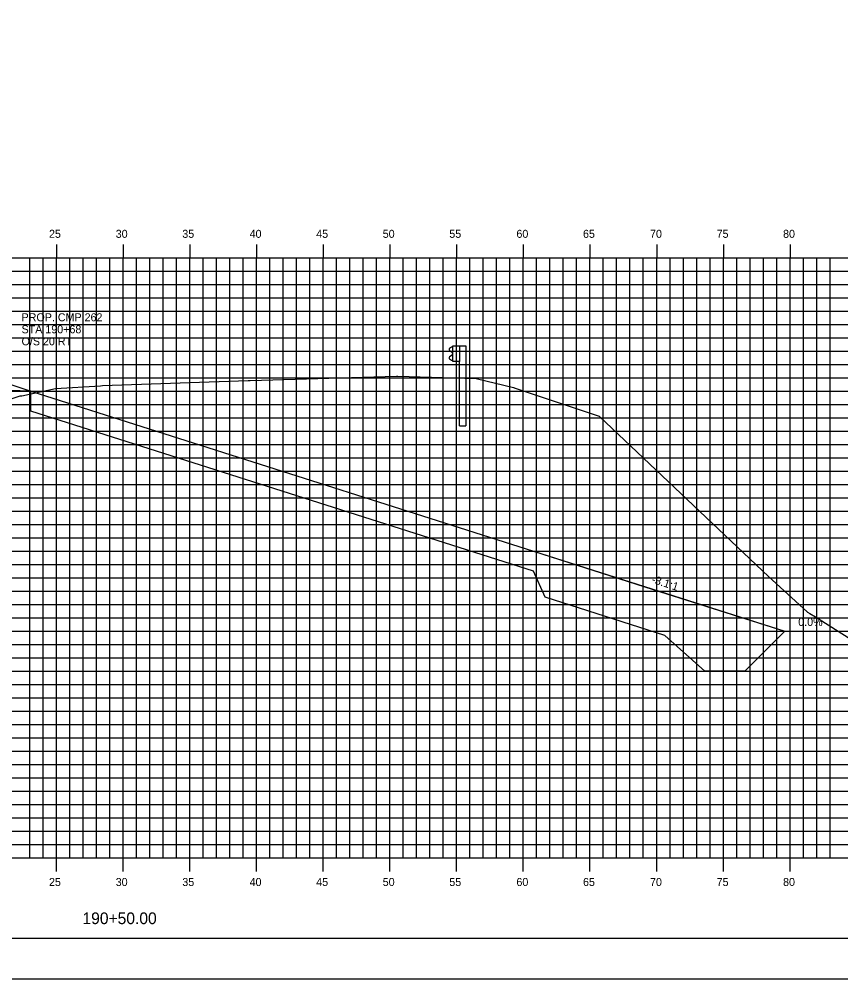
# Model space of a CAD drawing. Extents: x 850598 to 870284, y 366541 to 366651.
# Drawn here: x 861982.7 to 862044.3, y 366541.2 to 366613.1 of the extents above; entities that cross this region are included whole.
import ezdxf

# ---------------------------------------------------------------- set-up
doc = ezdxf.new("R2010")
doc.units = 0
for name, color, linetype in [('ANNOTATION', 7, 'Continuous'), ('BORDER', 7, 'Continuous'), ('D_Drainage_RipRap', 7, 'Continuous'), ('D_Roadway_Centerline', 7, 'Continuous'), ('D_Roadway_SlopeLines', 7, 'Continuous'), ('D_Roadway_SubGrade', 7, 'Continuous'), ('H_V ANNOTATION', 7, 'Continuous'), ('MAJOR', 7, 'Continuous'), ('MINOR', 7, 'Continuous'), ('PLOT BOUNDARY', 7, 'Continuous'), ('S_Guardrail_Beam', 7, 'Continuous'), ('S_Roadway_Centerline', 7, 'Continuous'), ('S_Utilities_Pole_Joint', 7, 'Continuous')]:
    doc.layers.add(name, color=color, linetype=linetype)

msp = doc.modelspace()

# ---------------------------------------------------------------- linework, layer by layer
at = {"layer": 'BORDER'}
msp.add_line((861915.481, 366544.225), (862075.481, 366544.225), dxfattribs=at)
at = {"layer": 'D_Drainage_RipRap'}
msp.add_lwpolyline([(862021.252, 366573.225), (862030.225, 366570.367), (862040.087, 366567.225), (862037.087, 366564.225), (862034.087, 366564.225), (862031.087, 366566.917), (862022.114, 366569.775), (862021.252, 366571.725), (861983.56, 366583.732), (861983.56, 366585.232)], close=True, dxfattribs=at)
at = {"layer": 'D_Roadway_Centerline'}
msp.add_lwpolyline([(861934.694, 366583.165), (861935.481, 366583.427), (861939.283, 366584.695), (861945.481, 366586.761), (861949.481, 366587.001), (861960.481, 366587.331), (861971.481, 366587.595), (861975.481, 366587.371), (861977.481, 366587.259), (861983.56, 366585.232), (862021.252, 366573.225), (862030.225, 366570.367), (862040.087, 366567.225), (862044.087, 366567.225)], dxfattribs=at)
at = {"layer": 'D_Roadway_SlopeLines'}
msp.add_lwpolyline([(861983.56, 366585.232), (862040.087, 366567.225), (862040.087, 366567.225)], dxfattribs=at)
at = {"layer": 'D_Roadway_SubGrade'}
msp.add_lwpolyline([(861971.481, 366587.095), (861972.481, 366587.039), (861972.481, 366587.289), (861977.481, 366587.009), (861977.481, 366587.259), (861983.56, 366585.232), (861971.481, 366585.595)], close=True, dxfattribs=at)
at = {"layer": 'MAJOR'}
for p, q in [((861985.481, 366596.227), (861985.481, 366595.225)), ((861985.481, 366596.227), (861985.481, 366595.225)), ((861990.481, 366596.227), (861990.481, 366595.225)), ((861990.481, 366596.227), (861990.481, 366595.225)), ((861995.481, 366596.227), (861995.481, 366595.225)), ((861995.481, 366596.227), (861995.481, 366595.225)), ((862000.481, 366596.227), (862000.481, 366595.225)), ((862000.481, 366596.227), (862000.481, 366595.225)), ((862005.481, 366596.227), (862005.481, 366595.225)), ((862005.481, 366596.227), (862005.481, 366595.225)), ((862010.481, 366596.227), (862010.481, 366595.225)), ((862010.481, 366596.227), (862010.481, 366595.225)), ((862015.481, 366596.227), (862015.481, 366595.225)), ((862015.481, 366596.227), (862015.481, 366595.225)), ((862020.481, 366596.227), (862020.481, 366595.225)), ((862020.481, 366596.227), (862020.481, 366595.225)), ((862025.481, 366596.227), (862025.481, 366595.225)), ((862025.481, 366596.227), (862025.481, 366595.225)), ((862030.481, 366596.227), (862030.481, 366595.225)), ((862030.481, 366596.227), (862030.481, 366595.225)), ((862035.481, 366596.227), (862035.481, 366595.225)), ((862035.481, 366596.227), (862035.481, 366595.225)), ((862040.481, 366596.227), (862040.481, 366595.225)), ((862040.481, 366596.227), (862040.481, 366595.225)), ((861920.481, 366595.225), (862060.481, 366595.225)), ((861920.481, 366595.225), (862060.481, 366595.225)), ((861920.481, 366595.225), (862060.481, 366595.225)), ((861920.481, 366595.225), (862060.481, 366595.225)), ((861985.481, 366550.225), (861985.481, 366595.225)), ((861985.481, 366550.225), (861985.481, 366595.225)), ((861990.481, 366550.225), (861990.481, 366595.225)), ((861990.481, 366550.225), (861990.481, 366595.225)), ((861995.481, 366550.225), (861995.481, 366595.225)), ((861995.481, 366550.225), (861995.481, 366595.225)), ((862000.481, 366550.225), (862000.481, 366595.225)), ((862000.481, 366550.225), (862000.481, 366595.225)), ((862005.481, 366550.225), (862005.481, 366595.225)), ((862005.481, 366550.225), (862005.481, 366595.225)), ((862010.481, 366550.225), (862010.481, 366595.225)), ((862010.481, 366550.225), (862010.481, 366595.225)), ((862015.481, 366550.225), (862015.481, 366595.225)), ((862015.481, 366550.225), (862015.481, 366595.225)), ((862020.481, 366550.225), (862020.481, 366595.225)), ((862020.481, 366550.225), (862020.481, 366595.225)), ((862025.481, 366550.225), (862025.481, 366595.225)), ((862025.481, 366550.225), (862025.481, 366595.225)), ((862030.481, 366550.225), (862030.481, 366595.225)), ((862030.481, 366550.225), (862030.481, 366595.225)), ((862035.481, 366550.225), (862035.481, 366595.225)), ((862035.481, 366550.225), (862035.481, 366595.225)), ((862040.481, 366550.225), (862040.481, 366595.225)), ((862040.481, 366550.225), (862040.481, 366595.225)), ((861920.481, 366590.225), (862060.481, 366590.225)), ((861920.481, 366590.225), (862060.481, 366590.225)), ((861920.481, 366585.225), (862060.481, 366585.225)), ((861920.481, 366585.225), (862060.481, 366585.225)), ((861920.481, 366580.225), (862060.481, 366580.225)), ((861920.481, 366580.225), (862060.481, 366580.225)), ((861920.481, 366575.225), (862060.481, 366575.225)), ((861920.481, 366575.225), (862060.481, 366575.225)), ((861920.481, 366570.225), (862060.481, 366570.225)), ((861920.481, 366570.225), (862060.481, 366570.225)), ((861920.481, 366565.225), (862060.481, 366565.225)), ((861920.481, 366565.225), (862060.481, 366565.225)), ((861920.481, 366560.225), (862060.481, 366560.225)), ((861920.481, 366560.225), (862060.481, 366560.225)), ((861920.481, 366555.225), (862060.481, 366555.225)), ((861920.481, 366555.225), (862060.481, 366555.225)), ((861920.481, 366550.225), (862060.481, 366550.225)), ((861920.481, 366550.225), (862060.481, 366550.225)), ((861920.481, 366550.225), (862060.481, 366550.225)), ((861920.481, 366550.225), (862060.481, 366550.225)), ((861985.481, 366549.223), (861985.481, 366550.225)), ((861985.481, 366549.223), (861985.481, 366550.225)), ((861990.481, 366549.223), (861990.481, 366550.225)), ((861990.481, 366549.223), (861990.481, 366550.225)), ((861995.481, 366549.223), (861995.481, 366550.225)), ((861995.481, 366549.223), (861995.481, 366550.225)), ((862000.481, 366549.223), (862000.481, 366550.225)), ((862000.481, 366549.223), (862000.481, 366550.225)), ((862005.481, 366549.223), (862005.481, 366550.225)), ((862005.481, 366549.223), (862005.481, 366550.225)), ((862010.481, 366549.223), (862010.481, 366550.225)), ((862010.481, 366549.223), (862010.481, 366550.225)), ((862015.481, 366549.223), (862015.481, 366550.225)), ((862015.481, 366549.223), (862015.481, 366550.225)), ((862020.481, 366549.223), (862020.481, 366550.225)), ((862020.481, 366549.223), (862020.481, 366550.225)), ((862025.481, 366549.223), (862025.481, 366550.225)), ((862025.481, 366549.223), (862025.481, 366550.225)), ((862030.481, 366549.223), (862030.481, 366550.225)), ((862030.481, 366549.223), (862030.481, 366550.225)), ((862035.481, 366549.223), (862035.481, 366550.225)), ((862035.481, 366549.223), (862035.481, 366550.225)), ((862040.481, 366549.223), (862040.481, 366550.225)), ((862040.481, 366549.223), (862040.481, 366550.225))]:
    msp.add_line(p, q, dxfattribs=at)
at = {"layer": 'MINOR'}
for p, q in [((861983.481, 366550.225), (861983.481, 366595.225)), ((861983.481, 366550.225), (861983.481, 366595.225)), ((861984.481, 366550.225), (861984.481, 366595.225)), ((861984.481, 366550.225), (861984.481, 366595.225)), ((861986.481, 366550.225), (861986.481, 366595.225)), ((861986.481, 366550.225), (861986.481, 366595.225)), ((861987.481, 366550.225), (861987.481, 366595.225)), ((861987.481, 366550.225), (861987.481, 366595.225)), ((861988.481, 366550.225), (861988.481, 366595.225)), ((861988.481, 366550.225), (861988.481, 366595.225)), ((861989.481, 366550.225), (861989.481, 366595.225)), ((861989.481, 366550.225), (861989.481, 366595.225)), ((861991.481, 366550.225), (861991.481, 366595.225)), ((861991.481, 366550.225), (861991.481, 366595.225)), ((861992.481, 366550.225), (861992.481, 366595.225)), ((861992.481, 366550.225), (861992.481, 366595.225)), ((861993.481, 366550.225), (861993.481, 366595.225)), ((861993.481, 366550.225), (861993.481, 366595.225)), ((861994.481, 366550.225), (861994.481, 366595.225)), ((861994.481, 366550.225), (861994.481, 366595.225)), ((861996.481, 366550.225), (861996.481, 366595.225)), ((861996.481, 366550.225), (861996.481, 366595.225)), ((861997.481, 366550.225), (861997.481, 366595.225)), ((861997.481, 366550.225), (861997.481, 366595.225)), ((861998.481, 366550.225), (861998.481, 366595.225)), ((861998.481, 366550.225), (861998.481, 366595.225)), ((861999.481, 366550.225), (861999.481, 366595.225)), ((861999.481, 366550.225), (861999.481, 366595.225)), ((862001.481, 366550.225), (862001.481, 366595.225)), ((862001.481, 366550.225), (862001.481, 366595.225)), ((862002.481, 366550.225), (862002.481, 366595.225)), ((862002.481, 366550.225), (862002.481, 366595.225)), ((862003.481, 366550.225), (862003.481, 366595.225)), ((862003.481, 366550.225), (862003.481, 366595.225)), ((862004.481, 366550.225), (862004.481, 366595.225)), ((862004.481, 366550.225), (862004.481, 366595.225)), ((862006.481, 366550.225), (862006.481, 366595.225)), ((862006.481, 366550.225), (862006.481, 366595.225)), ((862007.481, 366550.225), (862007.481, 366595.225)), ((862007.481, 366550.225), (862007.481, 366595.225)), ((862008.481, 366550.225), (862008.481, 366595.225)), ((862008.481, 366550.225), (862008.481, 366595.225)), ((862009.481, 366550.225), (862009.481, 366595.225)), ((862009.481, 366550.225), (862009.481, 366595.225)), ((862011.481, 366550.225), (862011.481, 366595.225)), ((862011.481, 366550.225), (862011.481, 366595.225)), ((862012.481, 366550.225), (862012.481, 366595.225)), ((862012.481, 366550.225), (862012.481, 366595.225)), ((862013.481, 366550.225), (862013.481, 366595.225)), ((862013.481, 366550.225), (862013.481, 366595.225)), ((862014.481, 366550.225), (862014.481, 366595.225)), ((862014.481, 366550.225), (862014.481, 366595.225)), ((862016.481, 366550.225), (862016.481, 366595.225)), ((862016.481, 366550.225), (862016.481, 366595.225)), ((862017.481, 366550.225), (862017.481, 366595.225)), ((862017.481, 366550.225), (862017.481, 366595.225)), ((862018.481, 366550.225), (862018.481, 366595.225)), ((862018.481, 366550.225), (862018.481, 366595.225)), ((862019.481, 366550.225), (862019.481, 366595.225)), ((862019.481, 366550.225), (862019.481, 366595.225)), ((862021.481, 366550.225), (862021.481, 366595.225)), ((862021.481, 366550.225), (862021.481, 366595.225)), ((862022.481, 366550.225), (862022.481, 366595.225)), ((862022.481, 366550.225), (862022.481, 366595.225)), ((862023.481, 366550.225), (862023.481, 366595.225)), ((862023.481, 366550.225), (862023.481, 366595.225)), ((862024.481, 366550.225), (862024.481, 366595.225)), ((862024.481, 366550.225), (862024.481, 366595.225)), ((862026.481, 366550.225), (862026.481, 366595.225)), ((862026.481, 366550.225), (862026.481, 366595.225)), ((862027.481, 366550.225), (862027.481, 366595.225)), ((862027.481, 366550.225), (862027.481, 366595.225)), ((862028.481, 366550.225), (862028.481, 366595.225)), ((862028.481, 366550.225), (862028.481, 366595.225)), ((862029.481, 366550.225), (862029.481, 366595.225)), ((862029.481, 366550.225), (862029.481, 366595.225)), ((862031.481, 366550.225), (862031.481, 366595.225)), ((862031.481, 366550.225), (862031.481, 366595.225)), ((862032.481, 366550.225), (862032.481, 366595.225)), ((862032.481, 366550.225), (862032.481, 366595.225)), ((862033.481, 366550.225), (862033.481, 366595.225)), ((862033.481, 366550.225), (862033.481, 366595.225)), ((862034.481, 366550.225), (862034.481, 366595.225)), ((862034.481, 366550.225), (862034.481, 366595.225)), ((862036.481, 366550.225), (862036.481, 366595.225)), ((862036.481, 366550.225), (862036.481, 366595.225)), ((862037.481, 366550.225), (862037.481, 366595.225)), ((862037.481, 366550.225), (862037.481, 366595.225)), ((862038.481, 366550.225), (862038.481, 366595.225)), ((862038.481, 366550.225), (862038.481, 366595.225)), ((862039.481, 366550.225), (862039.481, 366595.225)), ((862039.481, 366550.225), (862039.481, 366595.225)), ((862041.481, 366550.225), (862041.481, 366595.225)), ((862041.481, 366550.225), (862041.481, 366595.225)), ((862042.481, 366550.225), (862042.481, 366595.225)), ((862042.481, 366550.225), (862042.481, 366595.225)), ((862043.481, 366550.225), (862043.481, 366595.225)), ((862043.481, 366550.225), (862043.481, 366595.225)), ((861920.481, 366594.225), (862060.481, 366594.225)), ((861920.481, 366594.225), (862060.481, 366594.225)), ((861920.481, 366593.225), (862060.481, 366593.225)), ((861920.481, 366593.225), (862060.481, 366593.225)), ((861920.481, 366592.225), (862060.481, 366592.225)), ((861920.481, 366592.225), (862060.481, 366592.225)), ((861920.481, 366591.225), (862060.481, 366591.225)), ((861920.481, 366591.225), (862060.481, 366591.225)), ((861920.481, 366589.225), (862060.481, 366589.225)), ((861920.481, 366589.225), (862060.481, 366589.225)), ((861920.481, 366588.225), (862060.481, 366588.225)), ((861920.481, 366588.225), (862060.481, 366588.225)), ((861920.481, 366587.225), (862060.481, 366587.225)), ((861920.481, 366587.225), (862060.481, 366587.225)), ((861920.481, 366586.225), (862060.481, 366586.225)), ((861920.481, 366586.225), (862060.481, 366586.225)), ((861920.481, 366584.225), (862060.481, 366584.225)), ((861920.481, 366584.225), (862060.481, 366584.225)), ((861920.481, 366583.225), (862060.481, 366583.225)), ((861920.481, 366583.225), (862060.481, 366583.225)), ((861920.481, 366582.225), (862060.481, 366582.225)), ((861920.481, 366582.225), (862060.481, 366582.225)), ((861920.481, 366581.225), (862060.481, 366581.225)), ((861920.481, 366581.225), (862060.481, 366581.225)), ((861920.481, 366579.225), (862060.481, 366579.225)), ((861920.481, 366579.225), (862060.481, 366579.225)), ((861920.481, 366578.225), (862060.481, 366578.225)), ((861920.481, 366578.225), (862060.481, 366578.225)), ((861920.481, 366577.225), (862060.481, 366577.225)), ((861920.481, 366577.225), (862060.481, 366577.225)), ((861920.481, 366576.225), (862060.481, 366576.225)), ((861920.481, 366576.225), (862060.481, 366576.225)), ((861920.481, 366574.225), (862060.481, 366574.225)), ((861920.481, 366574.225), (862060.481, 366574.225)), ((861920.481, 366573.225), (862060.481, 366573.225)), ((861920.481, 366573.225), (862060.481, 366573.225)), ((861920.481, 366572.225), (862060.481, 366572.225)), ((861920.481, 366572.225), (862060.481, 366572.225)), ((861920.481, 366571.225), (862060.481, 366571.225)), ((861920.481, 366571.225), (862060.481, 366571.225)), ((861920.481, 366569.225), (862060.481, 366569.225)), ((861920.481, 366569.225), (862060.481, 366569.225)), ((861920.481, 366568.225), (862060.481, 366568.225)), ((861920.481, 366568.225), (862060.481, 366568.225)), ((861920.481, 366567.225), (862060.481, 366567.225)), ((861920.481, 366567.225), (862060.481, 366567.225)), ((861920.481, 366566.225), (862060.481, 366566.225)), ((861920.481, 366566.225), (862060.481, 366566.225)), ((861920.481, 366564.225), (862060.481, 366564.225)), ((861920.481, 366564.225), (862060.481, 366564.225)), ((861920.481, 366563.225), (862060.481, 366563.225)), ((861920.481, 366563.225), (862060.481, 366563.225)), ((861920.481, 366562.225), (862060.481, 366562.225)), ((861920.481, 366562.225), (862060.481, 366562.225)), ((861920.481, 366561.225), (862060.481, 366561.225)), ((861920.481, 366561.225), (862060.481, 366561.225)), ((861920.481, 366559.225), (862060.481, 366559.225)), ((861920.481, 366559.225), (862060.481, 366559.225)), ((861920.481, 366558.225), (862060.481, 366558.225)), ((861920.481, 366558.225), (862060.481, 366558.225)), ((861920.481, 366557.225), (862060.481, 366557.225)), ((861920.481, 366557.225), (862060.481, 366557.225)), ((861920.481, 366556.225), (862060.481, 366556.225)), ((861920.481, 366556.225), (862060.481, 366556.225)), ((861920.481, 366554.225), (862060.481, 366554.225)), ((861920.481, 366554.225), (862060.481, 366554.225)), ((861920.481, 366553.225), (862060.481, 366553.225)), ((861920.481, 366553.225), (862060.481, 366553.225)), ((861920.481, 366552.225), (862060.481, 366552.225)), ((861920.481, 366552.225), (862060.481, 366552.225)), ((861920.481, 366551.225), (862060.481, 366551.225)), ((861920.481, 366551.225), (862060.481, 366551.225))]:
    msp.add_line(p, q, dxfattribs=at)
at = {"layer": 'PLOT BOUNDARY'}
msp.add_lwpolyline([(861907.388, 366541.166), (862077.388, 366541.166), (862077.388, 366651.166), (861907.388, 366651.166)], close=True, dxfattribs=at)
at = {"layer": 'S_Guardrail_Beam'}
for p, q in [((862015.099, 366588.528), (862014.956, 366588.428)), ((862015.198, 366588.55), (862015.116, 366588.535)), ((862015.198, 366588.623), (862015.688, 366588.623)), ((862015.198, 366587.456), (862015.198, 366588.623)), ((862015.688, 366588.623), (862016.179, 366588.623)), ((862015.688, 366588.623), (862015.688, 366587.456)), ((862016.179, 366588.623), (862016.179, 366582.623)), ((862014.956, 366588.285), (862015.151, 366588.149)), ((862015.151, 366587.929), (862014.956, 366587.793)), ((862014.956, 366587.65), (862015.099, 366587.55)), ((862015.185, 366588.085), (862015.185, 366587.994)), ((862015.116, 366587.543), (862015.198, 366587.529)), ((862015.688, 366587.456), (862015.198, 366587.456)), ((862015.688, 366582.623), (862015.688, 366587.456)), ((862015.688, 366582.623), (862016.179, 366582.623))]:
    msp.add_line(p, q, dxfattribs=at)
for centre, major_axis, start_param, end_param in [((862015.006, 366588.357), (-0.0877, 0), 5.323254, 7.243116), ((862015.123, 366588.494), (-0.0417, 0), 4.886922, 5.323254), ((862015.006, 366587.722), (-0.0877, 0), 5.323254, 7.243116), ((862015.106, 366588.085), (0.0789, 0), 0, 0.959931), ((862015.106, 366587.994), (0.0789, 0), 5.323254, 6.283185), ((862015.123, 366587.584), (-0.0417, 0), 0.959931, 1.396263)]:
    msp.add_ellipse(centre, major_axis=major_axis, ratio=0.995501, start_param=start_param, end_param=end_param, dxfattribs=at)
at = {"layer": 'S_Roadway_Centerline'}
msp.add_lwpolyline([(861975.314, 366582.46), (861982.775, 366584.872), (861982.883, 366584.888), (861985.41, 366585.425), (861988.799, 366585.631), (861988.927, 366585.641), (861999.864, 366586.031), (862000.014, 366586.037), (862010.966, 366586.359), (862011.046, 366586.36), (862011.084, 366586.359), (862016.957, 366586.17), (862019.75, 366585.498), (862019.778, 366585.492), (862019.804, 366585.482), (862026.162, 366583.354), (862026.186, 366583.335), (862038.876, 366571.338), (862041.761, 366568.686), (862041.784, 366568.665), (862041.956, 366568.561), (862042.378, 366568.305), (862057.357, 366558.84), (862060.481, 366557.803)], dxfattribs=at)

# ---------------------------------------------------------------- texts
at = {"layer": 'ANNOTATION'}
msp.add_text('-3.1:1', height=0.6, rotation=342.33069, dxfattribs=at).set_placement((862030.049, 366570.873))
msp.add_text('0.0%', height=0.6, dxfattribs=at).set_placement((862041.092, 366567.625))
at = {"layer": 'H_V ANNOTATION'}
for s, height, p in [('25', 0.6, (861984.927, 366596.725)), ('30', 0.6, (861989.929, 366596.725)), ('35', 0.6, (861994.921, 366596.725)), ('40', 0.6, (861999.967, 366596.725)), ('45', 0.6, (862004.959, 366596.725)), ('50', 0.6, (862009.945, 366596.725)), ('55', 0.6, (862014.937, 366596.725)), ('60', 0.6, (862019.967, 366596.725)), ('65', 0.6, (862024.959, 366596.725)), ('70', 0.6, (862029.983, 366596.725)), ('75', 0.6, (862034.975, 366596.725)), ('80', 0.6, (862039.956, 366596.725)), ('25', 0.6, (861984.927, 366548.125)), ('30', 0.6, (861989.929, 366548.125)), ('35', 0.6, (861994.921, 366548.125)), ('40', 0.6, (861999.967, 366548.125)), ('45', 0.6, (862004.959, 366548.125)), ('50', 0.6, (862009.945, 366548.125)), ('55', 0.6, (862014.937, 366548.125)), ('60', 0.6, (862019.967, 366548.125)), ('65', 0.6, (862024.959, 366548.125)), ('70', 0.6, (862029.983, 366548.125)), ('75', 0.6, (862034.975, 366548.125)), ('80', 0.6, (862039.956, 366548.125)), ('190+50.00', 0.875, (861987.438, 366545.268))]:
    msp.add_text(s, height=height, dxfattribs=at).set_placement(p)
at = {"layer": 'S_Roadway_Centerline'}
for s, p in [('C', (862000.009, 366586.037)), ('L', (862000.014, 366586.029))]:
    msp.add_text(s, height=0.0146, dxfattribs=at).set_placement(p)
at = {"layer": 'S_Utilities_Pole_Joint'}
for s, p in [('PROP. CMP 262', (861982.871, 366590.467)), ('STA 190+68', (861982.871, 366589.567)), ('O/S 20 RT', (861982.871, 366588.667))]:
    msp.add_text(s, height=0.6, dxfattribs=at).set_placement(p)

doc.saveas('drawing.dxf')
